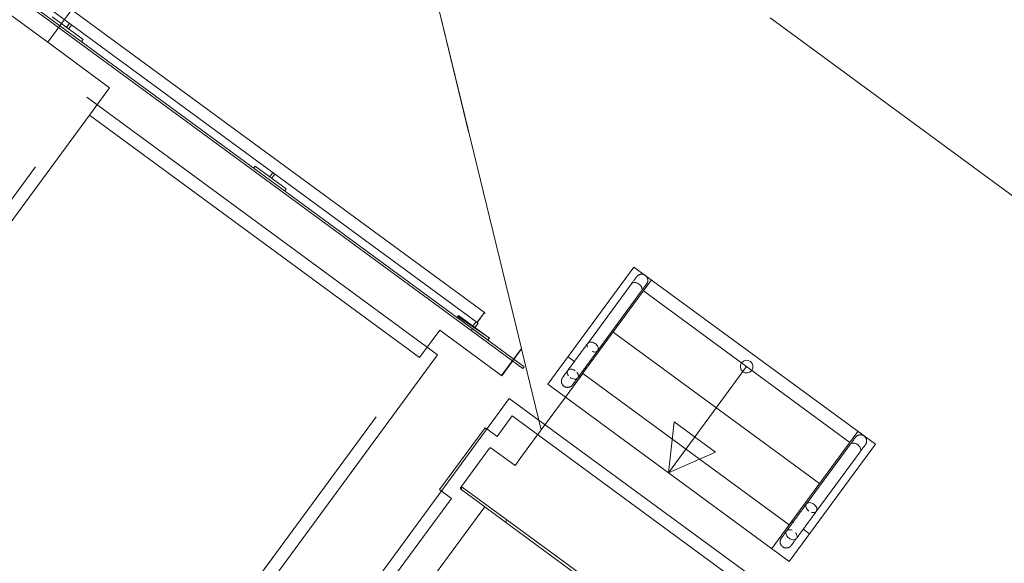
# Model space of a CAD drawing. Header units: metres. Extents: x 135583 to 135939, y 457896 to 458258.
# Tile 285 of 599: x 135787.65 to 135791.49, y 457941.5 to 457943.63. Entities that reach past the tile are written whole.
import ezdxf

# ---------------------------------------------------------------- set-up
doc = ezdxf.new("R2010")
doc.units = ezdxf.units.M
doc.linetypes.add('Hidden', pattern=[4, 2, -2])
doc.layers.add('NIEUWE INSTALLATIE', color=250, linetype='Continuous', lineweight=0)

msp = doc.modelspace()

# ---------------------------------------------------------------- linework, layer by layer
at = {"layer": 'NIEUWE INSTALLATIE'}
for p, q in [((135789.4634, 457942.481), (135782.3085, 457947.7376)), ((135782.3188, 457947.67), (135789.4348, 457942.442)), ((135789.417, 457942.4178), (135782.3252, 457947.628)), ((135782.3269, 457947.6169), (135789.4123, 457942.4114)), ((135787.7751, 457943.6365), (135787.896, 457943.5477)), ((135787.8316, 457943.5951), (135787.8437, 457943.6116)), ((135787.8518, 457943.6057), (135787.8396, 457943.5892)), ((135787.8396, 457943.5892), (135787.8316, 457943.5951)), ((135787.896, 457943.5477), (135787.8901, 457943.5397)), ((135788.5629, 457943.0454), (135788.5688, 457943.0534)), ((135788.5688, 457943.0534), (135788.6897, 457942.9646)), ((135788.6252, 457943.012), (135788.6374, 457943.0285)), ((135788.6333, 457943.006), (135788.6252, 457943.012)), ((135788.6455, 457943.0226), (135788.6333, 457943.006)), ((135788.6897, 457942.9646), (135788.6838, 457942.9565)), ((135790.1162, 457942.6089), (135789.8589, 457942.2587)), ((135790.0376, 457942.5934), (135789.8669, 457942.3611)), ((135789.9059, 457942.3325), (135790.0773, 457942.5658)), ((135790.8908, 457941.9742), (135790.0849, 457942.5662)), ((135789.3566, 457942.4622), (135789.3625, 457942.4703)), ((135789.3598, 457942.4665), (135789.3576, 457942.4615)), ((135789.3576, 457942.4615), (135789.4729, 457942.3768)), ((135789.4822, 457942.3824), (135789.3598, 457942.4665)), ((135789.3625, 457942.4703), (135789.4834, 457942.3815)), ((135789.4634, 457942.481), (135789.4454, 457942.4565)), ((135789.417, 457942.4178), (135789.4123, 457942.4114)), ((135789.4123, 457942.4114), (135789.4171, 457942.4178)), ((135789.6138, 457942.2634), (135789.4123, 457942.4114)), ((135789.4171, 457942.4178), (135789.6185, 457942.2698)), ((135789.4189, 457942.4289), (135789.4311, 457942.4454)), ((135789.427, 457942.4229), (135789.4189, 457942.4289)), ((135789.4392, 457942.4395), (135789.427, 457942.4229)), ((135789.439, 457942.4477), (135789.4367, 457942.4446)), ((135789.4729, 457942.3768), (135789.4775, 457942.3734)), ((135789.4775, 457942.3734), (135789.4822, 457942.3824)), ((135789.4834, 457942.3815), (135789.4775, 457942.3734)), ((135790.7723, 457941.813), (135789.9665, 457942.4051)), ((135789.7904, 457942.309), (135789.817, 457942.2895)), ((135789.9056, 457942.3321), (135789.9058, 457942.3324)), ((135789.6185, 457942.2698), (135789.6138, 457942.2634)), ((135789.8589, 457942.2587), (135789.7799, 457942.1512)), ((135789.8525, 457942.2634), (135789.8589, 457942.2587)), ((135790.4878, 457942.2702), (135790.1829, 457941.8552)), ((135789.848, 457942.2439), (135789.7799, 457942.1512)), ((135790.6539, 457941.6518), (135789.848, 457942.2439)), ((135789.5602, 457942.146), (135789.0299, 457941.4211)), ((135790.609, 457941.3778), (135789.5602, 457942.146)), ((135790.1829, 457941.8552), (135790.2049, 457942.054)), ((135790.366, 457941.9355), (135790.2049, 457942.054)), ((135790.6648, 457941.6666), (135790.9221, 457942.0169)), ((135790.8922, 457941.9662), (135790.7215, 457941.734)), ((135790.1829, 457941.8552), (135790.366, 457941.9355)), ((135790.7598, 457941.7044), (135790.9311, 457941.9376)), ((135790.7215, 457941.7339), (135790.7212, 457941.7335)), ((135790.5858, 457941.5591), (135790.6648, 457941.6666)), ((135790.5858, 457941.5591), (135790.6539, 457941.6518)), ((135790.6725, 457941.661), (135790.6648, 457941.6666)), ((135790.7333, 457941.6163), (135790.708, 457941.6349))]:
    msp.add_line(p, q, dxfattribs=at)
at = {"layer": 'NIEUWE INSTALLATIE', "linetype": 'Hidden'}
for p, q in [((135789.0444, 457945.7108), (135789.879, 457942.286)), ((135789.0444, 457945.7108), (135789.879, 457942.286)), ((135787.7579, 457943.5375), (135788.9284, 457945.1307)), ((135788.9284, 457945.1307), (135787.7579, 457943.5375)), ((135787.7579, 457943.5375), (135788.9284, 457945.1307)), ((135788.9284, 457945.1307), (135787.7579, 457943.5375)), ((135788.9284, 457945.1307), (135789.6085, 457942.3401)), ((135789.6084, 457942.3405), (135788.9284, 457945.1307)), ((135788.9284, 457945.1307), (135789.6085, 457942.3401)), ((135789.6084, 457942.3405), (135788.9284, 457945.1307)), ((135787.7579, 457943.5375), (135787.5564, 457943.6855)), ((135787.7579, 457943.5375), (135787.5564, 457943.6855)), ((135790.5801, 457943.6325), (135793.5876, 457941.423)), ((135790.5801, 457943.6325), (135793.5876, 457941.423)), ((135787.7579, 457943.5375), (135787.9996, 457943.3598)), ((135787.7579, 457943.5375), (135787.9996, 457943.3598)), ((135787.9996, 457943.3598), (135787.9212, 457943.253)), ((135787.9996, 457943.3598), (135787.9212, 457943.253)), ((135786.5266, 457941.4393), (135787.9104, 457943.3229)), ((135786.5266, 457941.4393), (135787.9104, 457943.3229)), ((135787.9104, 457943.3229), (135789.2805, 457942.3164)), ((135787.9104, 457943.3229), (135789.2805, 457942.3164)), ((135787.9211, 457943.253), (135786.5669, 457941.4097)), ((135787.9211, 457943.253), (135786.5669, 457941.4097)), ((135789.2106, 457942.3057), (135787.9211, 457943.253)), ((135789.2106, 457942.3057), (135787.9211, 457943.253)), ((135789.7114, 457942.2015), (135790.0477, 457942.6593)), ((135790.0477, 457942.6593), (135790.9906, 457941.9666)), ((135787.4541, 457939.9144), (135789.2893, 457942.4123)), ((135787.4541, 457939.9144), (135789.2893, 457942.4123)), ((135789.2106, 457942.3057), (135789.2891, 457942.4125)), ((135789.2106, 457942.3057), (135789.2891, 457942.4125)), ((135789.2891, 457942.4125), (135789.2893, 457942.4124)), ((135789.2891, 457942.4125), (135789.2893, 457942.4124)), ((135789.2893, 457942.4123), (135789.5311, 457942.2347)), ((135789.2893, 457942.4123), (135789.5311, 457942.2347)), ((135789.5308, 457942.2349), (135789.6084, 457942.3405)), ((135789.5308, 457942.2349), (135789.6084, 457942.3405)), ((135789.5311, 457942.2347), (135789.6085, 457942.3401)), ((135789.5311, 457942.2347), (135789.6085, 457942.3401)), ((135789.6858, 457942.023), (135789.6085, 457942.3401)), ((135789.6858, 457942.023), (135789.6085, 457942.3401)), ((135787.8563, 457940.4624), (135789.2106, 457942.3057)), ((135787.8563, 457940.4624), (135789.2106, 457942.3057)), ((135789.2805, 457942.3164), (135787.8966, 457940.4327)), ((135789.2805, 457942.3164), (135787.8966, 457940.4327)), ((135790.6543, 457941.5088), (135789.7114, 457942.2015)), ((135789.6858, 457942.023), (135789.7799, 457942.1512)), ((135789.6858, 457942.023), (135789.7799, 457942.1512)), ((135789.572, 457942.0776), (135789.5128, 457941.997)), ((135789.572, 457942.0776), (135789.5128, 457941.997)), ((135790.5391, 457941.3671), (135789.572, 457942.0776)), ((135790.5391, 457941.3671), (135789.572, 457942.0776)), ((135789.2884, 457941.7896), (135789.466, 457942.0313)), ((135789.2884, 457941.7896), (135789.466, 457942.0313)), ((135789.466, 457942.0313), (135789.4725, 457942.0266)), ((135789.466, 457942.0313), (135789.4725, 457942.0266)), ((135789.5128, 457941.997), (135789.4725, 457942.0266)), ((135789.5128, 457941.997), (135789.4725, 457942.0266)), ((135789.6858, 457942.023), (135789.6127, 457941.9236)), ((135789.6858, 457942.023), (135789.6127, 457941.9236)), ((135789.3704, 457941.7964), (135789.484, 457941.9511)), ((135789.3704, 457941.7964), (135789.484, 457941.9511)), ((135789.4896, 457941.952), (135789.5831, 457941.8833)), ((135789.4896, 457941.952), (135789.5831, 457941.8833)), ((135790.9906, 457941.9666), (135790.6543, 457941.5088)), ((135789.6127, 457941.9236), (135789.5831, 457941.8833)), ((135789.6127, 457941.9236), (135789.5831, 457941.8833)), ((135789.3712, 457941.7908), (135789.3771, 457941.7988)), ((135789.3712, 457941.7908), (135789.3771, 457941.7988)), ((135789.3771, 457941.7988), (135789.5512, 457941.671)), ((135789.3771, 457941.7988), (135789.5512, 457941.671)), ((135789.2949, 457941.7848), (135789.2884, 457941.7896)), ((135789.2949, 457941.7848), (135789.2884, 457941.7896)), ((135789.2949, 457941.7848), (135789.3352, 457941.7552)), ((135789.2949, 457941.7848), (135789.3352, 457941.7552)), ((135789.4647, 457941.7221), (135789.3712, 457941.7908)), ((135789.4647, 457941.7221), (135789.3712, 457941.7908)), ((135789.3352, 457941.7552), (135789.0983, 457941.4329)), ((135789.3352, 457941.7552), (135789.0983, 457941.4329)), ((135789.4647, 457941.7221), (135789.4351, 457941.6818)), ((135789.4647, 457941.7221), (135789.4351, 457941.6818)), ((135789.5453, 457941.6629), (135789.4647, 457941.7221)), ((135789.5453, 457941.6629), (135789.4647, 457941.7221)), ((135789.4351, 457941.6818), (135788.5408, 457940.4645)), ((135789.4351, 457941.6818), (135788.5408, 457940.4645)), ((135789.5512, 457941.671), (135789.5453, 457941.6629)), ((135789.5512, 457941.671), (135789.5453, 457941.6629)), ((135789.8676, 457941.4261), (135789.5453, 457941.6629)), ((135789.8676, 457941.4261), (135789.5453, 457941.6629)), ((135789.5512, 457941.671), (135789.8736, 457941.4341)), ((135789.5512, 457941.671), (135789.8736, 457941.4341))]:
    msp.add_line(p, q, dxfattribs=at)
at = {"layer": 'NIEUWE INSTALLATIE', "flags": 128}
for points in [[(135790.0583, 457942.6215), (135790.0583, 457942.6215), (135790.0581, 457942.6213), (135790.0579, 457942.621), (135790.0576, 457942.6205), (135790.0571, 457942.6199), (135790.0566, 457942.6192), (135790.056, 457942.6184), (135790.0553, 457942.6175), (135790.0545, 457942.6164), (135790.0536, 457942.6152), (135790.0527, 457942.6139), (135790.0516, 457942.6124), (135790.0505, 457942.6109), (135790.0493, 457942.6092), (135790.048, 457942.6075), (135790.0466, 457942.6056), (135790.0451, 457942.6036), (135790.0436, 457942.6015), (135790.042, 457942.5994), (135790.0403, 457942.5971), (135790.0386, 457942.5947), (135790.038, 457942.5938)], [(135790.0545, 457942.6164), (135790.0552, 457942.6173), (135790.0559, 457942.6183), (135790.0565, 457942.6191), (135790.057, 457942.6198), (135790.0575, 457942.6204), (135790.0578, 457942.6209), (135790.0581, 457942.6212), (135790.0582, 457942.6215), (135790.0583, 457942.6215)], [(135790.0583, 457942.6215), (135790.0589, 457942.6223), (135790.0595, 457942.6231), (135790.0602, 457942.6238), (135790.0608, 457942.6245), (135790.0615, 457942.6251), (135790.0623, 457942.6258), (135790.063, 457942.6264), (135790.0638, 457942.6269), (135790.0646, 457942.6275), (135790.0654, 457942.628), (135790.0663, 457942.6285), (135790.0671, 457942.6289), (135790.068, 457942.6293), (135790.0689, 457942.6297), (135790.0698, 457942.63), (135790.0707, 457942.6303), (135790.0716, 457942.6306), (135790.0726, 457942.6308), (135790.0735, 457942.631), (135790.0745, 457942.6312), (135790.0754, 457942.6313), (135790.0764, 457942.6314), (135790.0774, 457942.6314), (135790.0783, 457942.6314), (135790.0793, 457942.6313), (135790.0802, 457942.6313), (135790.0812, 457942.6311), (135790.0822, 457942.631), (135790.0831, 457942.6308), (135790.084, 457942.6306), (135790.085, 457942.6303), (135790.0859, 457942.63), (135790.0868, 457942.6296), (135790.0877, 457942.6293), (135790.0886, 457942.6289), (135790.0894, 457942.6284), (135790.0902, 457942.6279), (135790.0908, 457942.6275)], [(135790.0932, 457942.6258), (135790.0936, 457942.6255), (135790.0943, 457942.6249), (135790.095, 457942.6242), (135790.0956, 457942.6235), (135790.0963, 457942.6228), (135790.0969, 457942.622), (135790.0975, 457942.6212), (135790.098, 457942.6204), (135790.0985, 457942.6196), (135790.099, 457942.6188), (135790.0994, 457942.6179), (135790.0998, 457942.617), (135790.1002, 457942.6161), (135790.1006, 457942.6152), (135790.1009, 457942.6143), (135790.1011, 457942.6134), (135790.1014, 457942.6124), (135790.1015, 457942.6115), (135790.1017, 457942.6105), (135790.1018, 457942.6096), (135790.1019, 457942.6086), (135790.1019, 457942.6077), (135790.1019, 457942.6067), (135790.1019, 457942.6057), (135790.1018, 457942.6048), (135790.1017, 457942.6038), (135790.1015, 457942.6029), (135790.1013, 457942.6019), (135790.1011, 457942.601), (135790.1008, 457942.6), (135790.1005, 457942.5991), (135790.1002, 457942.5982), (135790.0998, 457942.5973), (135790.0994, 457942.5965), (135790.0989, 457942.5956), (135790.0984, 457942.5948), (135790.0979, 457942.594), (135790.0974, 457942.5932), (135790.0972, 457942.5929)], [(135790.0773, 457942.5658), (135790.0786, 457942.5676), (135790.0803, 457942.5699), (135790.0819, 457942.5721), (135790.0835, 457942.5743), (135790.085, 457942.5763), (135790.0864, 457942.5782), (135790.0877, 457942.58), (135790.089, 457942.5817), (135790.0901, 457942.5833), (135790.0912, 457942.5847), (135790.0922, 457942.5861), (135790.0931, 457942.5873), (135790.0939, 457942.5885), (135790.0947, 457942.5895), (135790.0953, 457942.5903), (135790.0959, 457942.5911), (135790.0963, 457942.5917), (135790.0967, 457942.5922), (135790.097, 457942.5926), (135790.0971, 457942.5928), (135790.0972, 457942.5929)], [(135790.0972, 457942.5929), (135790.0972, 457942.5929), (135790.097, 457942.5927), (135790.0968, 457942.5924), (135790.0965, 457942.5919), (135790.0961, 457942.5913), (135790.0955, 457942.5906), (135790.0949, 457942.5898), (135790.0942, 457942.5889), (135790.0934, 457942.5878), (135790.0931, 457942.5874)], [(135789.8669, 457942.3611), (135789.8651, 457942.3586), (135789.8632, 457942.356), (135789.8613, 457942.3534), (135789.8593, 457942.3507), (135789.8573, 457942.3479), (135789.8552, 457942.3451), (135789.8531, 457942.3422), (135789.8509, 457942.3392), (135789.8487, 457942.3362), (135789.8465, 457942.3332), (135789.8442, 457942.3301), (135789.8419, 457942.327), (135789.8396, 457942.3238), (135789.8373, 457942.3207), (135789.8349, 457942.3175), (135789.8326, 457942.3143), (135789.8302, 457942.3111), (135789.8278, 457942.3078), (135789.8255, 457942.3046), (135789.8231, 457942.3014), (135789.8207, 457942.2982), (135789.8184, 457942.295), (135789.8161, 457942.2918), (135789.8138, 457942.2887), (135789.8115, 457942.2856), (135789.8092, 457942.2825), (135789.807, 457942.2795), (135789.8048, 457942.2765), (135789.8026, 457942.2735), (135789.8005, 457942.2707), (135789.7984, 457942.2678), (135789.7964, 457942.2651), (135789.7944, 457942.2624), (135789.7925, 457942.2598), (135789.7907, 457942.2572), (135789.7889, 457942.2548), (135789.7871, 457942.2524), (135789.7854, 457942.2501), (135789.7838, 457942.2479), (135789.7823, 457942.2458), (135789.7808, 457942.2439), (135789.7794, 457942.242), (135789.7781, 457942.2402), (135789.7769, 457942.2385), (135789.7757, 457942.2369), (135789.7747, 457942.2355), (135789.7737, 457942.2342), (135789.7728, 457942.2329), (135789.772, 457942.2318), (135789.7713, 457942.2309), (135789.7707, 457942.23), (135789.7701, 457942.2293), (135789.7697, 457942.2287), (135789.7693, 457942.2282), (135789.7691, 457942.2279), (135789.7689, 457942.2277), (135789.7689, 457942.2276)], [(135789.8078, 457942.199), (135789.8078, 457942.1991), (135789.808, 457942.1992), (135789.8082, 457942.1996), (135789.8086, 457942.2), (135789.809, 457942.2006), (135789.8095, 457942.2013), (135789.8101, 457942.2021), (135789.8108, 457942.2031), (135789.8116, 457942.2042), (135789.8125, 457942.2054), (135789.8134, 457942.2067), (135789.8145, 457942.2081), (135789.8156, 457942.2096), (135789.8168, 457942.2113), (135789.8181, 457942.2131), (135789.8195, 457942.2149), (135789.821, 457942.2169), (135789.8225, 457942.219), (135789.8241, 457942.2212), (135789.8258, 457942.2234), (135789.8275, 457942.2258), (135789.8293, 457942.2282), (135789.8311, 457942.2308), (135789.833, 457942.2334), (135789.835, 457942.236), (135789.837, 457942.2388), (135789.8391, 457942.2416), (135789.8412, 457942.2445), (135789.8434, 457942.2474), (135789.8456, 457942.2504), (135789.8478, 457942.2534), (135789.85, 457942.2565), (135789.8523, 457942.2596), (135789.8546, 457942.2627), (135789.8569, 457942.2659), (135789.8593, 457942.2691), (135789.8616, 457942.2723), (135789.864, 457942.2755), (135789.8664, 457942.2787), (135789.8687, 457942.2819), (135789.8711, 457942.2852), (135789.8735, 457942.2884), (135789.8758, 457942.2916), (135789.8781, 457942.2947), (135789.8805, 457942.2979), (135789.8828, 457942.301), (135789.885, 457942.3041), (135789.8873, 457942.3072), (135789.8895, 457942.3102), (135789.8916, 457942.3131), (135789.8938, 457942.316), (135789.8959, 457942.3189), (135789.8979, 457942.3216), (135789.8999, 457942.3244), (135789.9018, 457942.327), (135789.9037, 457942.3296), (135789.9056, 457942.3321), (135789.9059, 457942.3325)], [(135789.774, 457942.1938), (135789.7733, 457942.1944), (135789.7725, 457942.195), (135789.7718, 457942.1957), (135789.7711, 457942.1964), (135789.7705, 457942.1971), (135789.7698, 457942.1978), (135789.7692, 457942.1985), (135789.7686, 457942.1993), (135789.7681, 457942.2001), (135789.7676, 457942.2009), (135789.7671, 457942.2018), (135789.7667, 457942.2026), (135789.7663, 457942.2035), (135789.7659, 457942.2044), (135789.7655, 457942.2053), (135789.7652, 457942.2062), (135789.765, 457942.2071), (135789.7648, 457942.2081), (135789.7646, 457942.209), (135789.7644, 457942.21), (135789.7643, 457942.2109), (135789.7642, 457942.2119), (135789.7642, 457942.2129), (135789.7642, 457942.2138), (135789.7642, 457942.2148), (135789.7643, 457942.2158), (135789.7644, 457942.2167), (135789.7646, 457942.2177), (135789.7648, 457942.2186), (135789.765, 457942.2196), (135789.7653, 457942.2205), (135789.7656, 457942.2214), (135789.7659, 457942.2223), (135789.7663, 457942.2232), (135789.7667, 457942.2241), (135789.7672, 457942.2249), (135789.7677, 457942.2258), (135789.7682, 457942.2266), (135789.7687, 457942.2274), (135789.7689, 457942.2276)], [(135789.7689, 457942.2276), (135789.7689, 457942.2277), (135789.7691, 457942.2278), (135789.7693, 457942.2282), (135789.7696, 457942.2286), (135789.7701, 457942.2292), (135789.7706, 457942.2299), (135789.7712, 457942.2307), (135789.7719, 457942.2317), (135789.7727, 457942.2328), (135789.7728, 457942.2329)], [(135789.8078, 457942.199), (135789.8072, 457942.1982), (135789.8066, 457942.1975), (135789.8059, 457942.1968), (135789.8053, 457942.1961), (135789.8046, 457942.1954), (135789.8038, 457942.1948), (135789.8031, 457942.1942), (135789.8023, 457942.1936), (135789.8015, 457942.1931), (135789.8007, 457942.1925), (135789.7999, 457942.1921), (135789.799, 457942.1916), (135789.7981, 457942.1912), (135789.7972, 457942.1908), (135789.7963, 457942.1905), (135789.7954, 457942.1902), (135789.7945, 457942.1899), (135789.7935, 457942.1897), (135789.7926, 457942.1895), (135789.7916, 457942.1894), (135789.7907, 457942.1893), (135789.7897, 457942.1892), (135789.7888, 457942.1891), (135789.7878, 457942.1891), (135789.7868, 457942.1892), (135789.7859, 457942.1893), (135789.7849, 457942.1894), (135789.7839, 457942.1895), (135789.783, 457942.1897), (135789.7821, 457942.19), (135789.7811, 457942.1902), (135789.7802, 457942.1905), (135789.7793, 457942.1909), (135789.7784, 457942.1913), (135789.7776, 457942.1917), (135789.7767, 457942.1921), (135789.7759, 457942.1926), (135789.775, 457942.1931), (135789.7742, 457942.1937), (135789.774, 457942.1938)], [(135789.8116, 457942.2041), (135789.8111, 457942.2035), (135789.8104, 457942.2025), (135789.8097, 457942.2016), (135789.8092, 457942.2008), (135789.8087, 457942.2002), (135789.8083, 457942.1997), (135789.8081, 457942.1994), (135789.8079, 457942.1991), (135789.8078, 457942.199)], [(135790.9125, 457941.994), (135790.9125, 457941.9939), (135790.9124, 457941.9937), (135790.9121, 457941.9934), (135790.9118, 457941.9929), (135790.9114, 457941.9923), (135790.9109, 457941.9916), (135790.9102, 457941.9908), (135790.9095, 457941.9899), (135790.9088, 457941.9888), (135790.9079, 457941.9876), (135790.9069, 457941.9863), (135790.9059, 457941.9848), (135790.9047, 457941.9833), (135790.9035, 457941.9816), (135790.9022, 457941.9799), (135790.9008, 457941.978), (135790.8994, 457941.976), (135790.8979, 457941.9739), (135790.8963, 457941.9718), (135790.8946, 457941.9695), (135790.8929, 457941.9672), (135790.8922, 457941.9662)], [(135790.9088, 457941.9888), (135790.9094, 457941.9897), (135790.9101, 457941.9907), (135790.9108, 457941.9915), (135790.9113, 457941.9922), (135790.9117, 457941.9928), (135790.9121, 457941.9933), (135790.9123, 457941.9936), (135790.9125, 457941.9939), (135790.9125, 457941.9939)], [(135790.9125, 457941.994), (135790.9131, 457941.9947), (135790.9138, 457941.9955), (135790.9144, 457941.9962), (135790.9151, 457941.9969), (135790.9158, 457941.9975), (135790.9165, 457941.9982), (135790.9173, 457941.9988), (135790.918, 457941.9993), (135790.9188, 457941.9999), (135790.9197, 457942.0004), (135790.9205, 457942.0009), (135790.9213, 457942.0013), (135790.9222, 457942.0017), (135790.9231, 457942.0021), (135790.924, 457942.0024), (135790.9249, 457942.0027), (135790.9259, 457942.003), (135790.9268, 457942.0032), (135790.9278, 457942.0034), (135790.9287, 457942.0036), (135790.9297, 457942.0037), (135790.9306, 457942.0038), (135790.9316, 457942.0038), (135790.9326, 457942.0038), (135790.9335, 457942.0038), (135790.9345, 457942.0037), (135790.9354, 457942.0036), (135790.9364, 457942.0034), (135790.9373, 457942.0032), (135790.9383, 457942.003), (135790.9392, 457942.0027), (135790.9401, 457942.0024), (135790.941, 457942.0021), (135790.9419, 457942.0017), (135790.9428, 457942.0013), (135790.9436, 457942.0008), (135790.9445, 457942.0003), (135790.9451, 457942)], [(135790.9475, 457941.9982), (135790.9478, 457941.9979), (135790.9485, 457941.9973), (135790.9492, 457941.9966), (135790.9499, 457941.9959), (135790.9505, 457941.9952), (135790.9511, 457941.9944), (135790.9517, 457941.9936), (135790.9522, 457941.9928), (135790.9528, 457941.992), (135790.9532, 457941.9912), (135790.9537, 457941.9903), (135790.9541, 457941.9894), (135790.9545, 457941.9885), (135790.9548, 457941.9876), (135790.9551, 457941.9867), (135790.9554, 457941.9858), (135790.9556, 457941.9849), (135790.9558, 457941.9839), (135790.9559, 457941.983), (135790.956, 457941.982), (135790.9561, 457941.981), (135790.9562, 457941.9801), (135790.9562, 457941.9791), (135790.9561, 457941.9781), (135790.956, 457941.9772), (135790.9559, 457941.9762), (135790.9558, 457941.9753), (135790.9556, 457941.9743), (135790.9553, 457941.9734), (135790.9551, 457941.9725), (135790.9548, 457941.9715), (135790.9544, 457941.9706), (135790.954, 457941.9697), (135790.9536, 457941.9689), (135790.9532, 457941.968), (135790.9527, 457941.9672), (135790.9522, 457941.9664), (135790.9516, 457941.9656), (135790.9515, 457941.9654)], [(135790.8922, 457941.9663), (135790.8926, 457941.9668), (135790.8928, 457941.9671)], [(135790.9311, 457941.9376), (135790.9329, 457941.94), (135790.9346, 457941.9423), (135790.9362, 457941.9445), (135790.9377, 457941.9467), (135790.9392, 457941.9487), (135790.9406, 457941.9506), (135790.9419, 457941.9524), (135790.9432, 457941.9541), (135790.9444, 457941.9557), (135790.9454, 457941.9572), (135790.9464, 457941.9585), (135790.9474, 457941.9598), (135790.9482, 457941.9609), (135790.9489, 457941.9619), (135790.9496, 457941.9627), (135790.9501, 457941.9635), (135790.9506, 457941.9641), (135790.9509, 457941.9646), (135790.9512, 457941.965), (135790.9514, 457941.9652), (135790.9515, 457941.9653)], [(135790.9515, 457941.9654), (135790.9514, 457941.9653), (135790.9513, 457941.9651), (135790.951, 457941.9648), (135790.9507, 457941.9643), (135790.9503, 457941.9637), (135790.9498, 457941.963), (135790.9492, 457941.9622), (135790.9485, 457941.9613), (135790.9477, 457941.9602), (135790.9474, 457941.9598)], [(135790.7212, 457941.7335), (135790.7194, 457941.731), (135790.7175, 457941.7284), (135790.7155, 457941.7258), (135790.7136, 457941.7231), (135790.7115, 457941.7203), (135790.7094, 457941.7175), (135790.7073, 457941.7146), (135790.7051, 457941.7116), (135790.7029, 457941.7086), (135790.7007, 457941.7056), (135790.6984, 457941.7025), (135790.6961, 457941.6994), (135790.6938, 457941.6963), (135790.6915, 457941.6931), (135790.6892, 457941.6899), (135790.6868, 457941.6867), (135790.6844, 457941.6835), (135790.6821, 457941.6802), (135790.6797, 457941.677), (135790.6773, 457941.6738), (135790.675, 457941.6706), (135790.6726, 457941.6674), (135790.6703, 457941.6642), (135790.668, 457941.6611), (135790.6657, 457941.658), (135790.6635, 457941.6549), (135790.6612, 457941.6519), (135790.659, 457941.6489), (135790.6569, 457941.6459), (135790.6548, 457941.6431), (135790.6527, 457941.6402), (135790.6507, 457941.6375), (135790.6487, 457941.6348), (135790.6468, 457941.6322), (135790.6449, 457941.6296), (135790.6431, 457941.6272), (135790.6413, 457941.6248), (135790.6397, 457941.6225), (135790.6381, 457941.6203), (135790.6365, 457941.6183), (135790.6351, 457941.6163), (135790.6337, 457941.6144), (135790.6324, 457941.6126), (135790.6311, 457941.6109), (135790.63, 457941.6093), (135790.6289, 457941.6079), (135790.6279, 457941.6066), (135790.627, 457941.6053), (135790.6262, 457941.6043), (135790.6255, 457941.6033), (135790.6249, 457941.6024), (135790.6244, 457941.6017), (135790.6239, 457941.6011), (135790.6236, 457941.6006), (135790.6233, 457941.6003), (135790.6232, 457941.6001), (135790.6231, 457941.6)], [(135790.662, 457941.5714), (135790.6621, 457941.5715), (135790.6622, 457941.5717), (135790.6625, 457941.572), (135790.6628, 457941.5724), (135790.6632, 457941.573), (135790.6637, 457941.5737), (135790.6643, 457941.5745), (135790.665, 457941.5755), (135790.6658, 457941.5766), (135790.6667, 457941.5778), (135790.6677, 457941.5791), (135790.6687, 457941.5805), (135790.6699, 457941.582), (135790.6711, 457941.5837), (135790.6724, 457941.5855), (135790.6738, 457941.5873), (135790.6752, 457941.5893), (135790.6767, 457941.5914), (135790.6783, 457941.5936), (135790.68, 457941.5958), (135790.6817, 457941.5982), (135790.6835, 457941.6006), (135790.6854, 457941.6032), (135790.6873, 457941.6058), (135790.6893, 457941.6084), (135790.6913, 457941.6112), (135790.6933, 457941.614), (135790.6954, 457941.6169), (135790.6976, 457941.6198), (135790.6998, 457941.6228), (135790.702, 457941.6258), (135790.7043, 457941.6289), (135790.7066, 457941.632), (135790.7089, 457941.6351), (135790.7112, 457941.6383), (135790.7135, 457941.6415), (135790.7159, 457941.6447), (135790.7182, 457941.6479), (135790.7206, 457941.6511), (135790.723, 457941.6543), (135790.7253, 457941.6576), (135790.7277, 457941.6608), (135790.73, 457941.664), (135790.7324, 457941.6671), (135790.7347, 457941.6703), (135790.737, 457941.6734), (135790.7393, 457941.6765), (135790.7415, 457941.6796), (135790.7437, 457941.6826), (135790.7459, 457941.6855), (135790.748, 457941.6884), (135790.7501, 457941.6913), (135790.7522, 457941.6941), (135790.7541, 457941.6968), (135790.7561, 457941.6994), (135790.758, 457941.702), (135790.7597, 457941.7044)], [(135790.6231, 457941.6), (135790.6232, 457941.6001), (135790.6233, 457941.6003), (135790.6235, 457941.6006), (135790.6239, 457941.601), (135790.6243, 457941.6016), (135790.6248, 457941.6023), (135790.6254, 457941.6031), (135790.6261, 457941.6041), (135790.6269, 457941.6052), (135790.627, 457941.6053)], [(135790.6283, 457941.5662), (135790.6275, 457941.5668), (135790.6268, 457941.5674), (135790.6261, 457941.5681), (135790.6254, 457941.5688), (135790.6247, 457941.5695), (135790.6241, 457941.5702), (135790.6235, 457941.5709), (135790.6229, 457941.5717), (135790.6223, 457941.5725), (135790.6218, 457941.5733), (135790.6213, 457941.5742), (135790.6209, 457941.575), (135790.6205, 457941.5759), (135790.6201, 457941.5768), (135790.6198, 457941.5777), (135790.6195, 457941.5786), (135790.6192, 457941.5796), (135790.619, 457941.5805), (135790.6188, 457941.5814), (135790.6187, 457941.5824), (135790.6185, 457941.5834), (135790.6185, 457941.5843), (135790.6184, 457941.5853), (135790.6184, 457941.5862), (135790.6185, 457941.5872), (135790.6186, 457941.5882), (135790.6187, 457941.5891), (135790.6188, 457941.5901), (135790.619, 457941.591), (135790.6193, 457941.592), (135790.6195, 457941.5929), (135790.6198, 457941.5938), (135790.6202, 457941.5947), (135790.6206, 457941.5956), (135790.621, 457941.5965), (135790.6214, 457941.5973), (135790.6219, 457941.5982), (135790.6224, 457941.599), (135790.623, 457941.5998), (135790.6231, 457941.6)], [(135790.662, 457941.5714), (135790.6615, 457941.5706), (135790.6608, 457941.5699), (135790.6602, 457941.5692), (135790.6595, 457941.5685), (135790.6588, 457941.5678), (135790.6581, 457941.5672), (135790.6573, 457941.5666), (135790.6566, 457941.566), (135790.6558, 457941.5655), (135790.6549, 457941.5649), (135790.6541, 457941.5645), (135790.6532, 457941.564), (135790.6524, 457941.5636), (135790.6515, 457941.5632), (135790.6506, 457941.5629), (135790.6496, 457941.5626), (135790.6487, 457941.5623), (135790.6478, 457941.5621), (135790.6468, 457941.5619), (135790.6459, 457941.5618), (135790.6449, 457941.5617), (135790.644, 457941.5616), (135790.643, 457941.5615), (135790.642, 457941.5616), (135790.6411, 457941.5616), (135790.6401, 457941.5617), (135790.6391, 457941.5618), (135790.6382, 457941.5619), (135790.6372, 457941.5621), (135790.6363, 457941.5624), (135790.6354, 457941.5626), (135790.6345, 457941.5629), (135790.6336, 457941.5633), (135790.6327, 457941.5637), (135790.6318, 457941.5641), (135790.6309, 457941.5645), (135790.6301, 457941.565), (135790.6293, 457941.5655), (135790.6285, 457941.5661), (135790.6283, 457941.5662)], [(135790.6658, 457941.5765), (135790.6653, 457941.5759), (135790.6646, 457941.5749), (135790.664, 457941.574), (135790.6634, 457941.5733), (135790.6629, 457941.5726), (135790.6626, 457941.5721), (135790.6623, 457941.5718), (135790.6621, 457941.5715), (135790.662, 457941.5714)]]:
    msp.add_lwpolyline(points, dxfattribs=at)
at = {"layer": 'NIEUWE INSTALLATIE', "extrusion": (0, 0, -1)}
for major_axis, ratio, start_param, end_param in [((0.0143, 0.0195), 0.000001, 0, 3.926991), ((0.0143, 0.0195), 0.000001, 0, 5.063268), ((0.0143, 0.0195), 0.000001, 5.067619, 5.327869), ((0.0143, 0.0195), 0.000001, 5.331155, 5.497787), ((-0.0143, -0.0195), 0.000001, 2.490222, 2.617994), ((0.0178, 0.0163), 1, 2.737991, 2.872999)]:
    msp.add_ellipse((135789.4491, 457942.4615), major_axis=major_axis, ratio=ratio, start_param=start_param, end_param=end_param, dxfattribs=at)
at = {"layer": 'NIEUWE INSTALLATIE'}
for start_param, end_param in [(4.977808, 6.548604), (5.453477, 7.326343), (6.021386, 6.152286)]:
    msp.add_ellipse((135789.4491, 457942.4615), major_axis=(-0.0143, -0.0195), ratio=0.000001, start_param=start_param, end_param=end_param, dxfattribs=at)
msp.add_ellipse((135790.4878, 457942.2702), major_axis=(-0.0148, -0.0201), ratio=1, dxfattribs=at)
at = {"layer": 'NIEUWE INSTALLATIE', "linetype": 'Hidden'}
for centre, major_axis, start_param, end_param in [((135789.4873, 457941.9487), (0.0027, 0.00296), 0.367662, 1.676659), ((135789.4873, 457941.9487), (0.0027, 0.00296), 0.367662, 1.676659), ((135789.4873, 457941.9487), (0.00261, 0.00303), 0.075887, 1.646683), ((135789.4873, 457941.9487), (0.00261, 0.00303), 0.075887, 1.646683), ((135789.3736, 457941.794), (0.00209, 0.00341), 1.485808, 3.056604), ((135789.3736, 457941.794), (0.00209, 0.00341), 1.485808, 3.056604), ((135789.3736, 457941.794), (0.00209, 0.00341), 1.485808, 3.056604), ((135789.3736, 457941.794), (0.00209, 0.00341), 1.485808, 3.056604)]:
    msp.add_ellipse(centre, major_axis=major_axis, ratio=1, start_param=start_param, end_param=end_param, dxfattribs=at)
at = {"layer": 'NIEUWE INSTALLATIE'}
for points, knots in [([(135790.0672, 457942.5928), (135790.0646, 457942.5947), (135790.059, 457942.5978), (135790.0504, 457942.5996), (135790.0428, 457942.5983), (135790.0392, 457942.5956), (135790.038, 457942.5938)], [0, 0, 0, 0, 0.125, 0.25, 0.375, 0.4999864, 0.4999864, 0.4999864, 0.4999864]), ([(135790.0769, 457942.5652), (135790.0782, 457942.567), (135790.0797, 457942.5712), (135790.0786, 457942.5788), (135790.0743, 457942.5865), (135790.0697, 457942.591), (135790.0672, 457942.5928)], [0.5000136, 0.5000136, 0.5000136, 0.5000136, 0.625, 0.75, 0.875, 1, 1, 1, 1]), ([(135789.8664, 457942.3459), (135789.8654, 457942.3481), (135789.8642, 457942.3526), (135789.8651, 457942.3588), (135789.8686, 457942.3635), (135789.8742, 457942.3662), (135789.8813, 457942.3665), (135789.889, 457942.3645), (135789.8939, 457942.3617), (135789.8962, 457942.3601)], [0.2231291, 0.2231291, 0.2231291, 0.2231291, 0.3333333, 0.4444444, 0.5555556, 0.6666667, 0.7777778, 0.8888889, 1, 1, 1, 1]), ([(135789.8962, 457942.3601), (135789.8984, 457942.3584), (135789.9026, 457942.3545), (135789.9068, 457942.3478), (135789.9086, 457942.3409), (135789.9077, 457942.3347), (135789.9042, 457942.33), (135789.8986, 457942.3273), (135789.8916, 457942.327), (135789.8866, 457942.3283), (135789.8841, 457942.3293)], [0, 0, 0, 0, 0.1111111, 0.2222222, 0.3333333, 0.4444444, 0.5555556, 0.6666667, 0.7777778, 0.8858737, 0.8858737, 0.8858737, 0.8858737]), ([(135789.7922, 457942.2342), (135789.7903, 457942.2366), (135789.7875, 457942.2417), (135789.7864, 457942.2493), (135789.788, 457942.2535), (135789.7892, 457942.2553)], [0.125, 0.125, 0.125, 0.125, 0.25, 0.375, 0.4999864, 0.4999864, 0.4999864, 0.4999864]), ([(135789.8282, 457942.2267), (135789.8269, 457942.225), (135789.8233, 457942.2222), (135789.8157, 457942.221), (135789.8071, 457942.2228), (135789.8015, 457942.2258), (135789.7989, 457942.2277)], [0.5000136, 0.5000136, 0.5000136, 0.5000136, 0.625, 0.75, 0.875, 1, 1, 1, 1]), ([(135790.7504, 457941.7325), (135790.7479, 457941.7343), (135790.7423, 457941.7374), (135790.7336, 457941.7392), (135790.726, 457941.7379), (135790.7224, 457941.7352), (135790.7212, 457941.7335)], [-1, -1, -1, -1, -0.875, -0.75, -0.625, -0.5000136, -0.5000136, -0.5000136, -0.5000136]), ([(135790.7601, 457941.7049), (135790.7614, 457941.7066), (135790.7629, 457941.7108), (135790.7618, 457941.7184), (135790.7575, 457941.7262), (135790.753, 457941.7306), (135790.7504, 457941.7325)], [-0.4999864, -0.4999864, -0.4999864, -0.4999864, -0.375, -0.25, -0.125, 0, 0, 0, 0])]:
    msp.add_open_spline(points, degree=3, knots=knots, dxfattribs=at)
for points in [[(135789.4634, 457942.4809), (135789.4645, 457942.4801), (135789.4655, 457942.4792), (135789.4665, 457942.4783)], [(135789.4383, 457942.4399), (135789.4371, 457942.4405), (135789.4359, 457942.4412), (135789.4348, 457942.442)], [(135789.7892, 457942.2553), (135789.7905, 457942.257), (135789.7941, 457942.2598), (135789.8016, 457942.261), (135789.8103, 457942.2592), (135789.8159, 457942.2561), (135789.8184, 457942.2542)], [(135789.8251, 457942.2478), (135789.827, 457942.2454), (135789.8299, 457942.2402), (135789.831, 457942.2326), (135789.8294, 457942.2285), (135789.8282, 457942.2267)], [(135790.8942, 457941.9683), (135790.8957, 457941.9696), (135790.8994, 457941.9714), (135790.9065, 457941.9717), (135790.9142, 457941.9697), (135790.9192, 457941.9669), (135790.9214, 457941.9653)], [(135790.9214, 457941.9653), (135790.9237, 457941.9636), (135790.9278, 457941.9597), (135790.9321, 457941.953), (135790.9338, 457941.9461), (135790.9332, 457941.942), (135790.9325, 457941.9402)], [(135790.7212, 457941.7335), (135790.7199, 457941.7317), (135790.7184, 457941.7275), (135790.7194, 457941.7199), (135790.7238, 457941.7122), (135790.7283, 457941.7078), (135790.7309, 457941.7059)], [(135790.7391, 457941.7014), (135790.7419, 457941.7004), (135790.7477, 457941.6992), (135790.7553, 457941.7004), (135790.7588, 457941.7031), (135790.7601, 457941.7049)], [(135790.6532, 457941.6001), (135790.6509, 457941.6018), (135790.6468, 457941.6056), (135790.6425, 457941.6124), (135790.6407, 457941.6193), (135790.6417, 457941.6254), (135790.6451, 457941.6301), (135790.6507, 457941.6328), (135790.6578, 457941.6331), (135790.6629, 457941.6318), (135790.6654, 457941.6307)], [(135790.6787, 457941.621), (135790.6805, 457941.6189), (135790.6833, 457941.6144), (135790.6851, 457941.6075), (135790.6842, 457941.6014), (135790.6808, 457941.5967), (135790.6752, 457941.594), (135790.6681, 457941.5936), (135790.6604, 457941.5957), (135790.6554, 457941.5984), (135790.6532, 457941.6001)]]:
    msp.add_open_spline(points, degree=3, dxfattribs=at)

doc.saveas('drawing.dxf')
